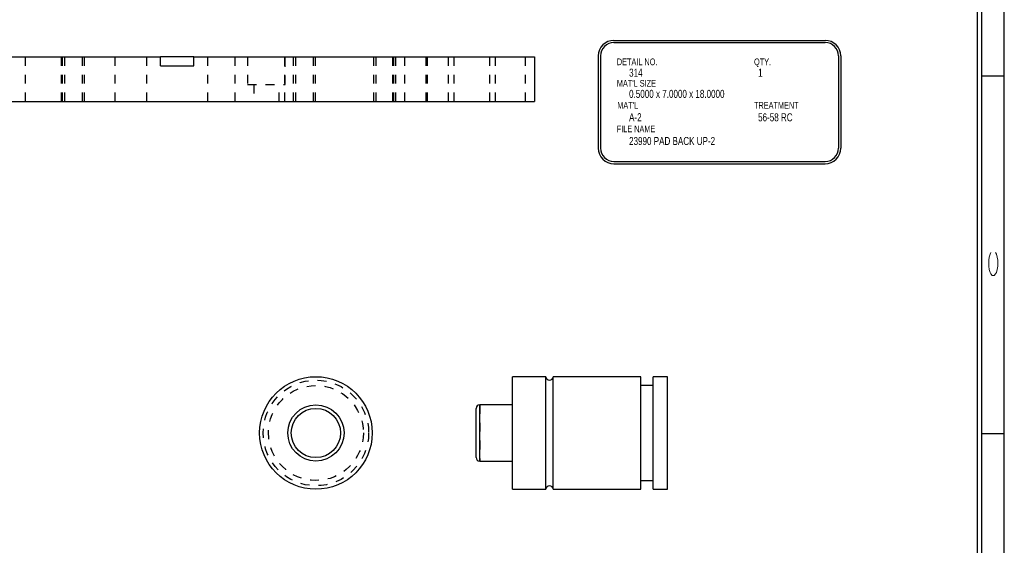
# Model space of a CAD drawing. Header units: inches. Extents: x 220 to 877, y 4 to 174.
# Tile 488 of 656: x 532 to 543, y 69 to 75. Entities that reach past the tile are written whole.
import ezdxf

# ---------------------------------------------------------------- set-up
doc = ezdxf.new("R2010")
doc.units = ezdxf.units.IN
doc.header["$LTSCALE"] = 0.5
doc.header["$MEASUREMENT"] = 0
doc.linetypes.add('HIDDEN', pattern=[0.22499999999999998, 0.15, -0.075])
for name, color, linetype in [('SID-M-D', 42, 'Continuous'), ('SID-M-H', 4, 'HIDDEN'), ('SID-M-S', 105, 'Continuous')]:
    doc.layers.add(name, color=color, linetype=linetype)
doc.styles.add('R', font='ROMAND.SHX')
doc.styles.add('SLDTEXTSTYLE0', font='TXT', dxfattribs={"width": 0.5957446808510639})

# ---------------------------------------------------------------- blocks, each defined once
blk = doc.blocks.new('*U9')
at = {"layer": 'SID-M-S'}
for p, q in [((0.2499999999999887, 6.661338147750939e-16), (0.2499999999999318, 21.99999999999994)), ((0.3, 6.661338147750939e-16), (0.299999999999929, 21.99999999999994)), ((0.55, 6.661338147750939e-16), (0.549999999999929, 21.99999999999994)), ((0.2999999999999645, 10.99999999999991), (0.5499999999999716, 10.99999999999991)), ((0.2999999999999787, 6.999999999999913), (0.5499999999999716, 6.999999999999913))]:
    blk.add_line(p, q, dxfattribs=at)
at = {"layer": 'SID-M-D', "style": 'R', "width": 4}
blk.add_text('C', height=0.09999999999, rotation=90, dxfattribs=at).set_placement((0.4762159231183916, 8.715113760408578))

msp = doc.modelspace()

# ---------------------------------------------------------------- linework, layer by layer
at = {"layer": 'SID-M-D'}
for p, q in [((538.5885100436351, 74.69982495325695), (540.9544944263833, 74.69982495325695)), ((538.5885100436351, 74.67482495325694), (540.9544944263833, 74.67482495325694)), ((538.4135100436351, 74.52482495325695), (538.4135100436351, 73.49430336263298)), ((538.4385100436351, 74.52482495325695), (538.4385100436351, 73.49430336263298)), ((541.1044944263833, 74.52482495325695), (541.1044944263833, 73.49430336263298)), ((541.1294944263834, 74.52482495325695), (541.1294944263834, 73.49430336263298)), ((538.5885100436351, 73.34430336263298), (540.9544944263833, 73.34430336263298)), ((538.5885100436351, 73.31930336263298), (540.9544944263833, 73.31930336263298))]:
    msp.add_line(p, q, dxfattribs=at)
for centre, radius, start, end in [((538.5885100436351, 74.52482495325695), 0.1750000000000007, 90, 180), ((538.5885100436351, 74.52482495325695), 0.1500000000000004, 90, 180), ((540.9544944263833, 74.52482495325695), 0.1750000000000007, 0, 90), ((540.9544944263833, 74.52482495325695), 0.1500000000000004, 0, 90), ((538.5885100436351, 73.49430336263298), 0.1750000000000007, 180, 270), ((538.5885100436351, 73.49430336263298), 0.1499999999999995, 180, 270), ((540.9544944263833, 73.49430336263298), 0.1499999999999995, 270, 0), ((540.9544944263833, 73.49430336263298), 0.1749999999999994, 270, 0)]:
    msp.add_arc(centre, radius, start, end, dxfattribs=at)
at = {"layer": 'SID-M-H'}
for p, q in [((531.9943131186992, 74.5152247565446), (531.9943131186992, 74.0152247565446)), ((532.4003131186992, 74.0152247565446), (532.4003131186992, 74.5152247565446)), ((532.4098131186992, 74.5152247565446), (532.4098131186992, 74.0152247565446)), ((532.4343131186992, 74.5152247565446), (532.4343131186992, 74.0152247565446)), ((532.6353131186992, 74.0152247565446), (532.6353131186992, 74.5152247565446)), ((532.6598131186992, 74.0152247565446), (532.6598131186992, 74.5152247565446)), ((532.9973131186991, 74.5152247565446), (532.9973131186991, 74.0152247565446)), ((533.3535631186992, 74.5152247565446), (533.3535631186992, 74.0152247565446)), ((534.0410631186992, 74.0152247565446), (534.0410631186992, 74.5152247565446)), ((534.3473131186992, 74.0152247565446), (534.3473131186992, 74.5152247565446)), ((534.4863131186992, 74.5152247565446), (534.4863131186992, 74.2052247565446)), ((534.8973131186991, 74.5152247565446), (534.8973131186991, 74.0152247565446)), ((534.9083131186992, 74.2052247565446), (534.9083131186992, 74.5152247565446)), ((534.9973131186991, 74.5152247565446), (534.9973131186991, 74.0152247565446)), ((535.0218131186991, 74.5152247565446), (535.0218131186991, 74.0152247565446)), ((535.2228131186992, 74.0152247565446), (535.2228131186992, 74.5152247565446)), ((535.2473131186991, 74.0152247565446), (535.2473131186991, 74.5152247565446)), ((535.8973131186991, 74.5152247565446), (535.8973131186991, 74.0152247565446)), ((535.9218131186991, 74.5152247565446), (535.9218131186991, 74.0152247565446)), ((536.1073131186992, 74.5152247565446), (536.1073131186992, 74.0152247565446)), ((536.1228131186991, 74.0152247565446), (536.1228131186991, 74.5152247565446)), ((536.1473131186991, 74.0152247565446), (536.1473131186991, 74.5152247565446)), ((536.2473131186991, 74.0152247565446), (536.2473131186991, 74.5152247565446)), ((536.4873131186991, 74.0152247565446), (536.4873131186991, 74.5152247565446)), ((536.4973131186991, 74.5152247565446), (536.4973131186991, 74.0152247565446)), ((536.7318131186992, 74.5152247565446), (536.7318131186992, 74.0152247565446)), ((536.7943131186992, 74.5152247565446), (536.7943131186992, 74.0152247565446)), ((537.2003131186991, 74.0152247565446), (537.2003131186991, 74.5152247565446)), ((537.2628131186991, 74.0152247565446), (537.2628131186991, 74.5152247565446)), ((537.5973131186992, 74.0152247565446), (537.5973131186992, 74.5152247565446)), ((534.4863131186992, 74.2052247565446), (534.9083131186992, 74.2052247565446)), ((534.5568131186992, 74.2052247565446), (534.5568131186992, 74.0152247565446)), ((534.8378131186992, 74.0152247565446), (534.8378131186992, 74.2052247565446)), ((537.0851431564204, 70.6210283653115), (537.0851431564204, 69.99110710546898))]:
    msp.add_line(p, q, dxfattribs=at)
for radius in [0.5905511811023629, 0.5314960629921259]:
    msp.add_circle((535.2507854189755, 70.30606773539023), radius, dxfattribs=at)
at = {"layer": 'SID-M-S'}
for p, q in [((523.9598131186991, 74.5152247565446), (533.5098131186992, 74.5152247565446)), ((533.5098131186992, 74.41522475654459), (533.5098131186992, 74.5152247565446)), ((533.8848131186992, 74.5152247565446), (533.5098131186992, 74.5152247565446)), ((533.8848131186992, 74.41522475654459), (533.8848131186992, 74.5152247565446)), ((533.8848131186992, 74.5152247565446), (537.6973131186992, 74.5152247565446)), ((537.6973131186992, 74.5152247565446), (537.6973131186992, 74.0152247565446)), ((533.5098131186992, 74.41522475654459), (533.8848131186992, 74.41522475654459)), ((519.6973131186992, 74.0152247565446), (537.6973131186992, 74.0152247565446)), ((537.826528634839, 70.93598899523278), (537.4544344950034, 70.93598899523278)), ((537.4544344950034, 69.67614647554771), (537.4544344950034, 70.93598899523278)), ((537.826528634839, 69.67614647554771), (537.826528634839, 70.93598899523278)), ((538.8914423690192, 70.93598899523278), (537.9091120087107, 70.93598899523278)), ((537.9091120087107, 69.67614647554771), (537.9091120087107, 70.93598899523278)), ((538.8914423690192, 69.67614647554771), (538.8914423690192, 70.93598899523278)), ((539.1867179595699, 70.93598899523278), (539.0292376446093, 70.93598899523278)), ((539.0292376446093, 69.67614647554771), (539.0292376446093, 70.93598899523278)), ((539.1867179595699, 69.67614647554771), (539.1867179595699, 70.93598899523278)), ((539.0292376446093, 70.83756379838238), (538.8914423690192, 70.83756379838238)), ((537.04577307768, 70.03047718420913), (537.04577307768, 70.58165828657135)), ((537.4544344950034, 70.6210283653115), (537.0851431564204, 70.6210283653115)), ((537.0851431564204, 69.99110710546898), (537.0851431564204, 70.6210283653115)), ((537.0851431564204, 69.99110710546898), (537.4544344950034, 69.99110710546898)), ((538.8914423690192, 69.77457167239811), (539.0292376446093, 69.77457167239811)), ((537.4544344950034, 69.67614647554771), (537.826528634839, 69.67614647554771)), ((537.9091120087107, 69.67614647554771), (538.8914423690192, 69.67614647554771)), ((539.0292376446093, 69.67614647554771), (539.1867179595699, 69.67614647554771))]:
    msp.add_line(p, q, dxfattribs=at)
for radius in [0.6299212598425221, 0.3149606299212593, 0.2755905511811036]:
    msp.add_circle((535.2507854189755, 70.30606773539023), radius, dxfattribs=at)
for centre, radius, start, end in [((537.8678203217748, 70.93795749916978), 0.04133858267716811, 182.7294026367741, 357.2705973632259), ((537.0851431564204, 70.58165828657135), 0.03937007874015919, 90, 180), ((537.0851431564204, 70.03047718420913), 0.03937007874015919, 180, 270), ((537.8678203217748, 69.6741779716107), 0.04133858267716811, 2.729402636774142, 177.2705973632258)]:
    msp.add_arc(centre, radius, start, end, dxfattribs=at)

# ---------------------------------------------------------------- block references
at = {"layer": 'SID-M-D'}
msp.add_blockref('*U9', (542.4107340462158, 63.30166505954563), dxfattribs=at)

# ---------------------------------------------------------------- texts
at = {"layer": 'SID-M-D', "style": 'SLDTEXTSTYLE0'}
for s, height, width, p in [('DETAIL NO.', 0.075, 0.75, (538.621388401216, 74.42203097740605)), ('QTY.', 0.075, 0.75, (540.1576297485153, 74.42203097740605)), ('314', 0.09, 0.7500000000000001, (538.7583299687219, 74.29275148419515)), ('1', 0.09, 0.7500000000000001, (540.2033586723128, 74.29275148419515)), ("MAT'L SIZE", 0.075, 0.75, (538.621388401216, 74.18192317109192)), ('0.5000 x 7.0000 x 18.0000', 0.09, 0.7500000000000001, (538.7583299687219, 74.05594659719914)), ("MAT'L", 0.075, 0.75, (538.626019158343, 73.93575384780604)), ('TREATMENT', 0.075, 0.75, (540.1576297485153, 73.93575384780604)), ('A-2', 0.09, 0.7500000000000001, (538.7583299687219, 73.79470983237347)), ('56-58 RC', 0.09, 0.7500000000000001, (540.2033586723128, 73.79363561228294)), ('FILE NAME', 0.075, 0.75, (538.6200940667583, 73.6716261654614)), ('23990 PAD BACK UP-2', 0.09, 0.7500000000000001, (538.7583299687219, 73.5286087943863))]:
    msp.add_text(s, height=height, dxfattribs=dict(at, width=width)).set_placement(p)

doc.saveas('drawing.dxf')
